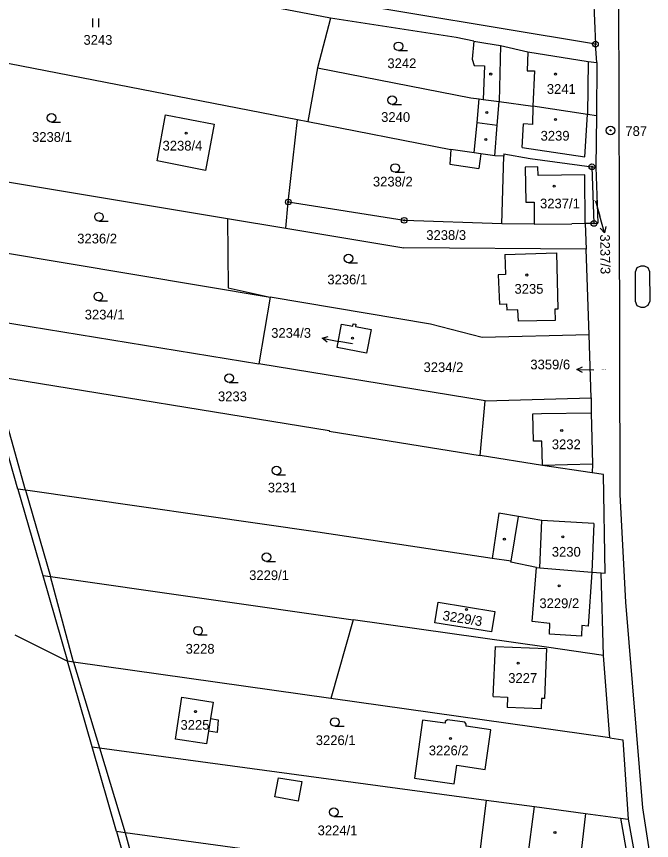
# Model space of a CAD drawing. Extents: x -755819 to -753140, y -1169796 to -1166000.
# Drawn here: x -754323.8 to -754212.9, y -1169236.7 to -1169092.9 of the extents above; entities that cross this region are included whole.
import ezdxf

# ---------------------------------------------------------------- set-up
doc = ezdxf.new("R2010")
doc.units = 0
for name, color, linetype in [('Vrstva 1', 7, 'Continuous'), ('Vrstva 13', 7, 'Continuous'), ('Vrstva 16', 7, 'Continuous'), ('Vrstva 17', 7, 'Continuous'), ('Vrstva 18', 7, 'Continuous'), ('Vrstva 19', 7, 'Continuous'), ('Vrstva 24', 7, 'Continuous'), ('Vrstva 25', 7, 'Continuous'), ('Vrstva 27', 7, 'Continuous'), ('Vrstva 4', 7, 'Continuous')]:
    doc.layers.add(name, color=color, linetype=linetype)

msp = doc.modelspace()

# ---------------------------------------------------------------- linework, layer by layer
at = {"layer": 'Vrstva 1'}
for p, q in [((-754268.95, -1169093.14), (-754348.95, -1169077.77)), ((-754223.4, -1169081.91), (-754222.69, -1169097.66)), ((-754218.5, -1169126.29), (-754218.62, -1169084.98)), ((-754222.69, -1169097.66), (-754274.61, -1169089.03)), ((-754268.95, -1169093.14), (-754271.21, -1169101.81)), ((-754247.03, -1169096.49), (-754268.95, -1169093.14)), ((-754243.94, -1169097.14), (-754247.03, -1169096.49)), ((-754344.43, -1169097.26), (-754274.69, -1169110.84)), ((-754243.94, -1169097.14), (-754244.24, -1169100.31)), ((-754243.94, -1169097.14), (-754241.85, -1169097.49)), ((-754241.85, -1169097.49), (-754239.27, -1169097.91)), ((-754239.27, -1169097.91), (-754234.49, -1169099.03)), ((-754222.45, -1169100.86), (-754222.69, -1169097.66)), ((-754234.49, -1169099.03), (-754223.96, -1169100.72)), ((-754244.24, -1169100.31), (-754243.89, -1169101.42)), ((-754223.96, -1169100.72), (-754222.45, -1169100.86)), ((-754222.45, -1169100.86), (-754222.48, -1169110.2)), ((-754271.21, -1169101.81), (-754272.92, -1169111.19)), ((-754271.21, -1169101.81), (-754244.43, -1169107.06)), ((-754243.89, -1169101.42), (-754242.04, -1169101.47)), ((-754242.04, -1169101.47), (-754242.31, -1169107.33)), ((-754244.43, -1169107.06), (-754243.01, -1169107.24)), ((-754243.37, -1169111.38), (-754243.01, -1169107.24)), ((-754243.01, -1169107.24), (-754242.31, -1169107.33)), ((-754242.31, -1169107.33), (-754239.53, -1169107.68)), ((-754239.53, -1169107.68), (-754233.62, -1169108.52)), ((-754224.06, -1169109.97), (-754233.62, -1169108.52)), ((-754299.24, -1169118.05), (-754297.74, -1169109.99)), ((-754297.74, -1169109.99), (-754289.24, -1169111.66)), ((-754276.32, -1169125.23), (-754274.69, -1169110.84)), ((-754274.69, -1169110.84), (-754272.92, -1169111.19)), ((-754272.92, -1169111.19), (-754247.97, -1169116.06)), ((-754222.48, -1169110.2), (-754224.06, -1169109.97)), ((-754222.48, -1169110.2), (-754222.6, -1169119.17)), ((-754289.24, -1169111.66), (-754290.78, -1169119.71)), ((-754243.84, -1169116.66), (-754243.37, -1169111.38)), ((-754243.84, -1169116.66), (-754247.97, -1169116.06)), ((-754242.69, -1169116.82), (-754243.84, -1169116.66)), ((-754240.25, -1169117.17), (-754242.69, -1169116.82)), ((-754238.67, -1169116.82), (-754238.68, -1169117.23)), ((-754238.67, -1169116.82), (-754234.09, -1169117.61)), ((-754290.78, -1169119.71), (-754299.24, -1169118.05)), ((-754238.68, -1169117.23), (-754240.25, -1169117.17)), ((-754239.03, -1169129.02), (-754238.68, -1169117.23)), ((-754234.09, -1169117.61), (-754223.3, -1169119.07)), ((-754338.76, -1169119.45), (-754286.94, -1169128.09)), ((-754223.3, -1169119.07), (-754222.6, -1169119.17)), ((-754223.3, -1169119.07), (-754222.95, -1169128.96)), ((-754222.6, -1169119.17), (-754222.25, -1169128.93)), ((-754276.76, -1169129.79), (-754276.32, -1169125.23)), ((-754256.07, -1169128.43), (-754276.32, -1169125.23)), ((-754218.35, -1169176.25), (-754218.5, -1169126.29)), ((-754286.94, -1169128.09), (-754286.82, -1169140.21)), ((-754286.94, -1169128.09), (-754276.76, -1169129.79)), ((-754239.03, -1169129.02), (-754256.07, -1169128.43)), ((-754276.76, -1169129.79), (-754256.16, -1169133.23)), ((-754233.4, -1169129.07), (-754239.03, -1169129.02)), ((-754233.4, -1169129.07), (-754226.79, -1169129.03)), ((-754224.46, -1169129.01), (-754226.79, -1169129.03)), ((-754222.95, -1169128.96), (-754224.46, -1169129.01)), ((-754224.46, -1169129.01), (-754224.31, -1169133.48)), ((-754222.95, -1169128.96), (-754222.25, -1169128.93)), ((-754334.76, -1169132.59), (-754279.48, -1169141.86)), ((-754224.31, -1169133.48), (-754256.16, -1169133.23)), ((-754238.53, -1169134.41), (-754229.52, -1169134.12)), ((-754229.52, -1169134.12), (-754229.27, -1169143.92)), ((-754223.8, -1169148.4), (-754224.31, -1169133.48)), ((-754238.53, -1169134.41), (-754238.4, -1169137.91)), ((-754238.4, -1169137.91), (-754239.66, -1169137.96)), ((-754239.66, -1169137.96), (-754239.47, -1169143.06)), ((-754286.82, -1169140.21), (-754279.48, -1169141.86)), ((-754279.48, -1169141.86), (-754281.48, -1169153.48)), ((-754251.47, -1169146.56), (-754279.48, -1169141.86)), ((-754239.47, -1169143.06), (-754238.22, -1169143.01)), ((-754238.22, -1169143.01), (-754238.18, -1169144.11)), ((-754236.23, -1169144.04), (-754238.18, -1169144.11)), ((-754236.15, -1169146.04), (-754236.23, -1169144.04)), ((-754229.27, -1169143.92), (-754229.79, -1169143.93)), ((-754229.79, -1169143.93), (-754229.73, -1169145.93)), ((-754330.83, -1169145.45), (-754281.48, -1169153.48)), ((-754267.8, -1169150.61), (-754267.01, -1169146.53)), ((-754267.01, -1169146.53), (-754265.07, -1169146.9)), ((-754265.07, -1169146.9), (-754264.99, -1169146.48)), ((-754264.99, -1169146.48), (-754264.52, -1169146.56)), ((-754264.52, -1169146.56), (-754264.6, -1169146.98)), ((-754264.6, -1169146.98), (-754261.84, -1169147.51)), ((-754242.46, -1169148.88), (-754251.47, -1169146.56)), ((-754229.73, -1169145.93), (-754236.15, -1169146.04)), ((-754261.84, -1169147.51), (-754262.67, -1169151.62)), ((-754223.8, -1169148.4), (-754242.46, -1169148.88)), ((-754223.44, -1169159.39), (-754223.8, -1169148.4)), ((-754262.67, -1169151.62), (-754267.8, -1169150.61)), ((-754241.96, -1169159.91), (-754281.48, -1169153.48)), ((-754323.52, -1169175.33), (-754329.28, -1169155.32)), ((-754327.8, -1169155.56), (-754269.19, -1169165.1)), ((-754242.82, -1169169.5), (-754241.96, -1169159.91)), ((-754241.96, -1169159.91), (-754223.44, -1169159.39)), ((-754223.44, -1169159.39), (-754223.44, -1169162.01)), ((-754223.44, -1169162.01), (-754223.23, -1169170.96)), ((-754269.19, -1169165.1), (-754269.2, -1169165.2)), ((-754269.2, -1169165.2), (-754242.82, -1169169.5)), ((-754231.96, -1169171.19), (-754242.82, -1169169.5)), ((-754223.24, -1169172.49), (-754231.96, -1169171.19)), ((-754223.23, -1169170.96), (-754223.24, -1169172.49)), ((-754221.26, -1169172.79), (-754223.24, -1169172.49)), ((-754221, -1169189.98), (-754221.26, -1169172.79)), ((-754322.18, -1169175.52), (-754323.52, -1169175.33)), ((-754323.52, -1169175.33), (-754319.18, -1169190.4)), ((-754271.14, -1169182.86), (-754322.18, -1169175.52)), ((-754217.36, -1169195.09), (-754218.35, -1169176.25)), ((-754239.57, -1169179.52), (-754240.75, -1169187.45)), ((-754236.11, -1169180.11), (-754239.57, -1169179.52)), ((-754232.04, -1169180.81), (-754236.11, -1169180.11)), ((-754222.98, -1169181.33), (-754232.04, -1169180.81)), ((-754222.98, -1169181.33), (-754223.33, -1169189.83)), ((-754240.75, -1169187.45), (-754271.14, -1169182.86)), ((-754237.42, -1169187.94), (-754240.75, -1169187.45)), ((-754237.44, -1169188.09), (-754237.42, -1169187.94)), ((-754233, -1169189.02), (-754237.44, -1169188.09)), ((-754319.18, -1169190.4), (-754317.87, -1169190.59)), ((-754319.18, -1169190.4), (-754314.87, -1169205.38)), ((-754233.73, -1169198.44), (-754233, -1169189.02)), ((-754233, -1169189.02), (-754232.41, -1169189.07)), ((-754232.41, -1169189.07), (-754223.33, -1169189.83)), ((-754223.33, -1169189.83), (-754223.98, -1169199.26)), ((-754223.33, -1169189.83), (-754221.71, -1169189.93)), ((-754221.71, -1169189.93), (-754221, -1169189.98)), ((-754221.27, -1169204.37), (-754221.71, -1169189.93)), ((-754317.87, -1169190.59), (-754265, -1169198.13)), ((-754250.72, -1169198.7), (-754250.14, -1169195.09)), ((-754250.14, -1169195.09), (-754240.24, -1169196.69)), ((-754214.39, -1169230.98), (-754217.36, -1169195.09)), ((-754240.24, -1169196.69), (-754240.82, -1169200.27)), ((-754265, -1169198.13), (-754268.91, -1169211.87)), ((-754231.25, -1169202.94), (-754265, -1169198.13)), ((-754240.82, -1169200.27), (-754250.72, -1169198.7)), ((-754230.64, -1169198.81), (-754233.73, -1169198.44)), ((-754230.69, -1169200.63), (-754230.64, -1169198.81)), ((-754225.07, -1169199.17), (-754225.14, -1169201)), ((-754223.98, -1169199.26), (-754225.07, -1169199.17)), ((-754225.14, -1169201), (-754230.69, -1169200.63)), ((-754221.27, -1169204.37), (-754231.25, -1169202.94)), ((-754220.2, -1169218.75), (-754221.27, -1169204.37)), ((-754313.8, -1169205.53), (-754314.87, -1169205.38)), ((-754268.91, -1169211.87), (-754313.8, -1169205.53)), ((-754296.04, -1169219), (-754294.9, -1169211.67)), ((-754294.9, -1169211.67), (-754289.46, -1169212.51)), ((-754220.2, -1169218.75), (-754268.91, -1169211.87)), ((-754289.46, -1169212.51), (-754289.91, -1169215.38)), ((-754289.91, -1169215.38), (-754288.56, -1169215.59)), ((-754288.56, -1169215.59), (-754288.76, -1169217.83)), ((-754252.9, -1169215.64), (-754254.29, -1169225.79)), ((-754248.95, -1169216.18), (-754252.9, -1169215.64)), ((-754248.91, -1169215.87), (-754248.95, -1169216.18)), ((-754248.54, -1169215.61), (-754248.91, -1169215.87)), ((-754245.52, -1169216.03), (-754248.54, -1169215.61)), ((-754245.25, -1169216.39), (-754245.52, -1169216.03)), ((-754290.25, -1169217.6), (-754290.59, -1169219.78)), ((-754288.76, -1169217.83), (-754290.25, -1169217.6)), ((-754245.27, -1169216.69), (-754245.25, -1169216.39)), ((-754240.97, -1169217.33), (-754245.27, -1169216.69)), ((-754241.94, -1169224.26), (-754240.97, -1169217.33)), ((-754290.59, -1169219.78), (-754296.04, -1169219)), ((-754220.2, -1169218.75), (-754217.92, -1169219.07)), ((-754217.92, -1169219.07), (-754217, -1169232.95)), ((-754310.57, -1169220.32), (-754309.28, -1169220.49)), ((-754309.28, -1169220.49), (-754241.77, -1169229.61)), ((-754247.34, -1169226.75), (-754246.89, -1169223.54)), ((-754246.89, -1169223.54), (-754241.94, -1169224.26)), ((-754254.29, -1169225.79), (-754247.34, -1169226.75)), ((-754241.77, -1169229.61), (-754243.48, -1169243.67)), ((-754241.77, -1169229.61), (-754233.33, -1169230.75)), ((-754233.33, -1169230.75), (-754224.4, -1169231.95)), ((-754224.4, -1169231.95), (-754218.29, -1169232.78)), ((-754212.9, -1169240.65), (-754214.39, -1169230.98)), ((-754218.29, -1169232.78), (-754217, -1169232.95)), ((-754217, -1169232.95), (-754214.87, -1169244.63)), ((-754304.79, -1169235.31), (-754306.32, -1169235.1)), ((-754243.48, -1169243.67), (-754304.79, -1169235.31))]:
    msp.add_line(p, q, dxfattribs=at)
at = {"layer": 'Vrstva 13'}
for p, q in [((-754324.05, -1169200.79), (-754314.87, -1169205.38)), ((-754310.57, -1169220.32), (-754314.87, -1169205.38)), ((-754306.32, -1169235.1), (-754310.57, -1169220.32)), ((-754306.32, -1169235.1), (-754300.66, -1169254.76))]:
    msp.add_line(p, q, dxfattribs=at)
at = {"layer": 'Vrstva 16'}
for p, q in [((-754222.71, -1169125), (-754221.93, -1169127.72)), ((-754221.1, -1169130.6), (-754221.93, -1169127.72)), ((-754270.42, -1169149.01), (-754267.47, -1169149.56)), ((-754265.13, -1169149.99), (-754267.47, -1169149.56)), ((-754225.96, -1169154.44), (-754222.96, -1169154.53))]:
    msp.add_line(p, q, dxfattribs=at)
for points in [[(-754220.9, -1169129.51), (-754221.1, -1169130.6), (-754221.86, -1169129.78)], [(-754269.53, -1169149.69), (-754270.42, -1169149.01), (-754269.34, -1169148.7)], [(-754224.97, -1169154.97), (-754225.96, -1169154.44), (-754224.94, -1169153.97)]]:
    msp.add_lwpolyline(points, dxfattribs=at)
at = {"layer": 'Vrstva 24'}
for centre, radius in [((-754222.69, -1169097.66), 0.5), ((-754222.69, -1169097.66), 0.1), ((-754220.05, -1169112.73), 0.75), ((-754220.05, -1169112.73), 0.1), ((-754223.3, -1169119.07), 0.5), ((-754223.3, -1169119.07), 0.1), ((-754276.32, -1169125.23), 0.5), ((-754276.32, -1169125.23), 0.1), ((-754256.07, -1169128.43), 0.5), ((-754256.07, -1169128.43), 0.1), ((-754222.95, -1169128.96), 0.5), ((-754222.95, -1169128.96), 0.1)]:
    msp.add_circle(centre, radius, dxfattribs=at)
at = {"layer": 'Vrstva 25'}
for p, q in [((-754310.43, -1169094.73), (-754310.43, -1169093.23)), ((-754309.43, -1169094.73), (-754309.43, -1169093.23)), ((-754257.08, -1169098.81), (-754255.48, -1169098.81)), ((-754258.17, -1169108.19), (-754256.57, -1169108.19)), ((-754317.68, -1169111.28), (-754316.08, -1169111.28)), ((-754257.66, -1169120.04), (-754256.06, -1169120.04)), ((-754309.38, -1169128.59), (-754307.78, -1169128.59)), ((-754265.83, -1169135.85), (-754264.23, -1169135.85)), ((-754309.49, -1169142.46), (-754307.89, -1169142.46)), ((-754286.66, -1169156.74), (-754285.06, -1169156.74)), ((-754278.39, -1169172.85), (-754276.79, -1169172.85)), ((-754280.13, -1169187.95), (-754278.53, -1169187.95)), ((-754292.09, -1169200.8), (-754290.49, -1169200.8)), ((-754268.19, -1169216.74), (-754266.59, -1169216.74)), ((-754268.38, -1169232.48), (-754266.78, -1169232.48))]:
    msp.add_line(p, q, dxfattribs=at)
for centre, radius in [((-754257.08, -1169098.06), 0.75), ((-754240.98, -1169102.89), 0.175), ((-754229.68, -1169102.89), 0.175), ((-754258.17, -1169107.44), 0.75), ((-754317.68, -1169110.53), 0.75), ((-754241.64, -1169109.62), 0.175), ((-754229.68, -1169110.84), 0.175), ((-754294.16, -1169113.22), 0.175), ((-754241.85, -1169114.31), 0.175), ((-754257.66, -1169119.29), 0.75), ((-754229.89, -1169122.47), 0.175), ((-754309.38, -1169127.84), 0.75), ((-754265.83, -1169135.1), 0.75), ((-754234.68, -1169137.97), 0.175), ((-754309.49, -1169141.71), 0.75), ((-754265.13, -1169148.99), 0.175), ((-754286.66, -1169155.99), 0.75), ((-754228.59, -1169165.1), 0.175), ((-754278.39, -1169172.1), 0.75), ((-754238.6, -1169184.07), 0.175), ((-754228.38, -1169183.67), 0.175), ((-754280.13, -1169187.2), 0.75), ((-754229.03, -1169192.23), 0.175), ((-754245.19, -1169196.36), 0.175), ((-754292.09, -1169200.05), 0.75), ((-754236.2, -1169205.7), 0.175), ((-754292.54, -1169214.18), 0.175), ((-754268.19, -1169215.99), 0.75), ((-754248.01, -1169218.86), 0.175), ((-754268.38, -1169231.73), 0.75), ((-754229.76, -1169235.25), 0.175)]:
    msp.add_circle(centre, radius, dxfattribs=at)
at = {"layer": 'Vrstva 27'}
for p, q in [((-754215.72, -1169137.42), (-754215.42, -1169136.66)), ((-754215.42, -1169136.66), (-754214.73, -1169136.36)), ((-754214.73, -1169136.36), (-754214.21, -1169136.36)), ((-754214.21, -1169136.36), (-754213.54, -1169136.67)), ((-754213.54, -1169136.67), (-754213.25, -1169137.38)), ((-754215.69, -1169142.6), (-754215.72, -1169137.42)), ((-754213.25, -1169137.38), (-754213.21, -1169142.56)), ((-754215.4, -1169143.36), (-754215.69, -1169142.6)), ((-754213.21, -1169142.56), (-754213.53, -1169143.3)), ((-754214.71, -1169143.65), (-754215.4, -1169143.36)), ((-754214.21, -1169143.63), (-754214.71, -1169143.65)), ((-754213.53, -1169143.3), (-754214.21, -1169143.63))]:
    msp.add_line(p, q, dxfattribs=at)
at = {"layer": 'Vrstva 4'}
for p, q in [((-754239.27, -1169097.91), (-754239.53, -1169107.68)), ((-754234.49, -1169099.03), (-754234.63, -1169102.31)), ((-754223.96, -1169100.72), (-754224.06, -1169109.97)), ((-754234.63, -1169102.31), (-754233.34, -1169102.36)), ((-754233.34, -1169102.36), (-754233.62, -1169108.52)), ((-754239.85, -1169111.83), (-754239.53, -1169107.68)), ((-754233.62, -1169108.52), (-754233.71, -1169111.7)), ((-754224.52, -1169117.35), (-754224.06, -1169109.97)), ((-754243.37, -1169111.38), (-754239.85, -1169111.83)), ((-754240.25, -1169117.17), (-754239.85, -1169111.83)), ((-754235.5, -1169115.74), (-754235.23, -1169111.6)), ((-754233.71, -1169111.7), (-754235.23, -1169111.6)), ((-754247.97, -1169116.06), (-754248.1, -1169118.63)), ((-754242.69, -1169116.82), (-754243.05, -1169119.37)), ((-754235.5, -1169115.74), (-754224.52, -1169117.35)), ((-754248.1, -1169118.63), (-754243.05, -1169119.37)), ((-754232.74, -1169119.12), (-754234.96, -1169119.17)), ((-754234.96, -1169119.17), (-754234.84, -1169125.27)), ((-754232.72, -1169120.6), (-754232.74, -1169119.12)), ((-754224.57, -1169120.5), (-754232.72, -1169120.6)), ((-754224.46, -1169129.01), (-754224.57, -1169120.5)), ((-754234.84, -1169125.27), (-754233.38, -1169125.23)), ((-754233.38, -1169125.23), (-754233.4, -1169129.07)), ((-754322.18, -1169175.52), (-754327.8, -1169155.56)), ((-754233.62, -1169162.2), (-754232.11, -1169162.17)), ((-754233.52, -1169166.97), (-754233.62, -1169162.2)), ((-754232.11, -1169162.17), (-754223.44, -1169162.01)), ((-754232.03, -1169166.95), (-754233.52, -1169166.97)), ((-754231.96, -1169171.19), (-754232.03, -1169166.95)), ((-754223.23, -1169170.96), (-754231.96, -1169171.19)), ((-754322.18, -1169175.52), (-754317.87, -1169190.59)), ((-754237.42, -1169187.94), (-754236.11, -1169180.11)), ((-754232.41, -1169189.07), (-754232.04, -1169180.81)), ((-754313.8, -1169205.53), (-754317.87, -1169190.59)), ((-754240.53, -1169211.55), (-754240.12, -1169202.83)), ((-754240.12, -1169202.83), (-754231.26, -1169203.16)), ((-754231.26, -1169203.16), (-754231.61, -1169211.89)), ((-754313.8, -1169205.53), (-754309.28, -1169220.49)), ((-754240.53, -1169211.55), (-754238.04, -1169211.67)), ((-754238.04, -1169211.67), (-754238.12, -1169213.47)), ((-754232.11, -1169211.87), (-754232.19, -1169213.66)), ((-754231.61, -1169211.89), (-754232.11, -1169211.87)), ((-754232.19, -1169213.66), (-754238.12, -1169213.47)), ((-754289.91, -1169215.38), (-754290.25, -1169217.6)), ((-754309.28, -1169220.49), (-754304.79, -1169235.31)), ((-754278.69, -1169229.03), (-754278.04, -1169225.71)), ((-754278.04, -1169225.71), (-754273.95, -1169226.37)), ((-754273.95, -1169226.37), (-754274.6, -1169229.8)), ((-754274.6, -1169229.8), (-754278.69, -1169229.03)), ((-754234.87, -1169242.16), (-754233.33, -1169230.75)), ((-754224.4, -1169231.95), (-754225.54, -1169241.6)), ((-754218.29, -1169232.78), (-754216.14, -1169244.97)), ((-754304.79, -1169235.31), (-754299.4, -1169254.94))]:
    msp.add_line(p, q, dxfattribs=at)

# ---------------------------------------------------------------- texts
at = {"layer": 'Vrstva 16'}
msp.add_text('3237/3', height=1.7, rotation=270.7226, dxfattribs=at).set_placement((-754221.88, -1169130.89))
for s, p in [('3234/3', (-754279.31, -1169148.93)), ('3359/6', (-754234.06, -1169154.44))]:
    msp.add_text(s, height=1.7, dxfattribs=at).set_placement(p)
at = {"layer": 'Vrstva 17'}
msp.add_text('787', height=1.7, dxfattribs=at).set_placement((-754217.47, -1169113.7))
at = {"layer": 'Vrstva 18'}
for s, height, p in [('3243', 1.7, (-754312.09, -1169097.79)), ('3242', 1.7, (-754259.02, -1169101.87)), ('3240', 1.7, (-754260.11, -1169111.25)), ('3238/1', 1.7, (-754321.07, -1169114.73)), ('3238/2', 1.7, (-754261.55, -1169122.52)), ('3237/3', 0.1, (-754222.97, -1169125)), ('3236/2', 1.7, (-754313.18, -1169132.46)), ('3238/3', 1.7, (-754252.23, -1169131.85)), ('3236/1', 1.7, (-754269.5, -1169139.6)), ('3234/1', 1.7, (-754311.87, -1169145.73)), ('3234/2', 1.7, (-754252.71, -1169154.91)), ('3359/6', 0.2, (-754221.68, -1169154.57)), ('3233', 1.7, (-754288.6, -1169160)), ('3231', 1.7, (-754279.9, -1169175.92)), ('3229/1', 1.7, (-754283.16, -1169191.21)), ('3228', 1.7, (-754294.25, -1169204.06)), ('3226/1', 1.7, (-754271.53, -1169220.01)), ('3224/1', 1.7, (-754271.2, -1169235.75))]:
    msp.add_text(s, height=height, dxfattribs=at).set_placement(p)
at = {"layer": 'Vrstva 19'}
for s, height, p in [('3241', 1.7, (-754231.18, -1169106.36)), ('3239', 1.7, (-754232.27, -1169114.52)), ('3238/4', 1.7, (-754298.28, -1169116.25)), ('3237/1', 1.7, (-754232.37, -1169126.34)), ('3235', 1.7, (-754236.83, -1169141.24)), ('3234/3', 0.1, (-754265.39, -1169149.99)), ('3232', 1.7, (-754230.31, -1169168.37)), ('3230', 1.7, (-754230.31, -1169187.13)), ('3229/2', 1.7, (-754232.48, -1169196.11)), ('3227', 1.7, (-754237.92, -1169209.16)), ('3225', 1.7, (-754295.15, -1169217.34)), ('3226/2', 1.7, (-754251.79, -1169221.8))]:
    msp.add_text(s, height=height, dxfattribs=at).set_placement(p)
msp.add_text('3229/3', height=1.7, rotation=350.9939, dxfattribs=at).set_placement((-754249.46, -1169198.19))

doc.saveas('drawing.dxf')
